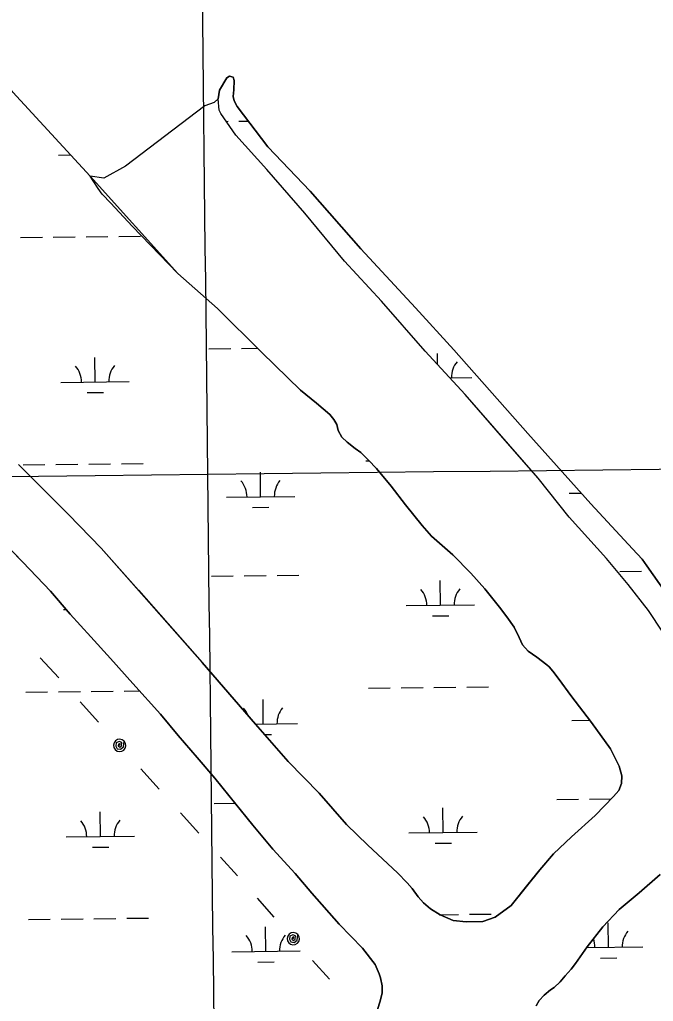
# Model space of a CAD drawing. Extents: x 3684037 to 3722149, y 433263 to 459021.
# Drawn here: x 3693140 to 3694069, y 450087 to 451523 of the extents above; entities that cross this region are included whole.
import ezdxf

# ---------------------------------------------------------------- set-up
doc = ezdxf.new("R2010")
doc.units = 0
for name, color, linetype in [('V-GRID-MAJR', 7, 'Continuous'), ('V-TOPO-SHOR', 7, 'Continuous'), ('V-UTIL-LINE', 7, 'Continuous'), ('V-WETL-SWMP', 7, 'Continuous')]:
    doc.layers.add(name, color=color, linetype=linetype)

msp = doc.modelspace()

# ---------------------------------------------------------------- linework, layer by layer
at = {"layer": 'V-GRID-MAJR'}
for points in [[(3693553.617, 438739.047), (3693484.88, 444797.567), (3693416.122, 450858.018), (3693347.364, 456918.47500000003), (3693347.342, 456920.398)], [(3688126.822, 450798.393), (3693416.122, 450858.018), (3698705.414, 450918.412), (3703994.696, 450979.575), (3709283.97, 451041.507), (3714573.235, 451104.20900000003), (3719862.491, 451167.68)]]:
    msp.add_spline(points, degree=3, dxfattribs=at)
at = {"layer": 'V-TOPO-SHOR'}
for points in [[(3693411.911, 451397.17600000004), (3693295.495, 451308.723), (3693263.828, 451291.311), (3693243.842, 451294.014), (3693130.358, 451417.052), (3692983.916, 451612.425)], [(3694120.6520000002, 450636.533), (3694058.7800000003, 450723.909), (3694052.165, 450733.817), (3694037.825, 450748.91000000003), (3693976.856, 450814.526), (3693884.7490000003, 450917.356), (3693776.469, 451039.96), (3693720.2660000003, 451101.525), (3693640.165, 451188.05100000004), (3693565.98, 451272.306), (3693503.844, 451337.317), (3693458.861, 451396.103), (3693454.622, 451404.281), (3693453.352, 451410.734), (3693454.387, 451420.755), (3693454.7800000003, 451434.294), (3693452.947, 451438.976), (3693447.626, 451440.663), (3693444.128, 451438.259), (3693433.214, 451419.86), (3693431.039, 451407.472), (3693425.231, 451402.091), (3693411.911, 451397.17600000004)], [(3693431.039, 451407.472), (3693425.231, 451402.091), (3693411.911, 451397.17600000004)], [(3694082.631, 450626.936), (3694061.449, 450658.608), (3694031.882, 450696.674), (3693999.9450000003, 450734.708), (3693945.186, 450794.917), (3693899.943, 450852.3), (3693848.162, 450911.364), (3693792.767, 450974.52400000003), (3693734.403, 451038.234), (3693670.576, 451111.33900000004), (3693616.435, 451169.779), (3693557.9760000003, 451240), (3693502.574, 451303.753), (3693456.84, 451354.023), (3693435.066, 451385.68700000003), (3693432.62, 451390.981), (3693431.039, 451407.472)], [(3693411.911, 451397.17600000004), (3693295.495, 451308.723), (3693263.828, 451291.311), (3693243.842, 451294.014)], [(3694010.324, 450386.308), (3694017.894, 450395.299), (3694021.8910000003, 450405.424), (3694022.322, 450416.684), (3694018.566, 450430.842), (3694005.7630000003, 450456.12200000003), (3693977.964, 450494.80700000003), (3693947.789, 450534.049), (3693930.8680000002, 450557.492), (3693921.216, 450569.79000000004), (3693915.793, 450576.227), (3693912.788, 450579.14400000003), (3693897.826, 450590.18), (3693885.2630000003, 450598.882), (3693876.838, 450608.235), (3693871.947, 450618.826), (3693864.619, 450634.11600000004), (3693853.74, 450649.357), (3693843.47, 450663.423), (3693821.7630000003, 450690.35000000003), (3693801.2970000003, 450713.152), (3693774.8540000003, 450740.012), (3693743.665, 450767.396), (3693729.816, 450783.186), (3693705.697, 450813.04000000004), (3693684.572, 450840.569), (3693662.881, 450866.314), (3693651.451, 450878.586), (3693640.04, 450889.672), (3693631.666, 450895.474), (3693620.281, 450904.786), (3693612.472, 450912.37200000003), (3693607.006, 450921.768), (3693605.103, 450930.623), (3693600.845, 450938.26), (3693594.822, 450945.281), (3693575.036, 450962.169), (3693551.673, 450980.783), (3693495.203, 451036.226), (3693430.321, 451100.433), (3693372.137, 451151.70900000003), (3693305.399, 451221.218), (3693274.1240000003, 451254.525), (3693261.494, 451267.96400000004), (3693255.452, 451276.166), (3693243.842, 451294.014)], [(3693138.761, 450872.24700000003), (3693211.787, 450798.99), (3693259.886, 450749.951), (3693314.609, 450688.134), (3693407.995, 450582.406), (3693485.944, 450492.253), (3693533.546, 450437.354), (3693579.2630000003, 450391.207), (3693619.1240000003, 450345.559), (3693650.577, 450315.001), (3693693.869, 450274.667), (3693708.122, 450260.245), (3693715.267, 450251.572), (3693724.219, 450239.413), (3693731.95, 450230.748), (3693742.022, 450222.118), (3693756.196, 450212.95900000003), (3693775.619, 450205.05), (3693794.373, 450202.979), (3693818.943, 450203.33400000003), (3693836.984, 450210.028), (3693860.147, 450226.746), (3693885.4390000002, 450258.12200000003), (3693902.108, 450278.841), (3693922.244, 450302.537), (3693948.8000000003, 450327.494), (3693983.461, 450358.418), (3694010.324, 450386.308)], [(3693103.2430000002, 450772.014), (3693145.311, 450729.391), (3693185.603, 450686.739), (3693214.5100000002, 450653.402), (3693244.602, 450620.079), (3693273.485, 450588.515), (3693305.995, 450551.67600000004), (3693346.914, 450506.667), (3693372.825, 450475.652), (3693400.532, 450443.482), (3693426.435, 450413.061), (3693448.744, 450385.54600000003), (3693481.9080000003, 450344.572), (3693511.432, 450309.465), (3693543.9250000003, 450273.80700000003), (3693568.62, 450245.146), (3693608.363, 450199.526), (3693642.6240000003, 450164.489), (3693661.329, 450140.478), (3693666.8540000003, 450126.93700000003), (3693668.716, 450121.043), (3693671.255, 450109.234), (3693671.401, 450099.168), (3693668.62, 450086.692), (3693664.645, 450074.791)], [(3694078.558, 450272.021), (3694047.9990000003, 450245.30700000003), (3694018.574, 450220.944), (3693994.42, 450195.49), (3693971.4820000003, 450166.55100000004), (3693954.326, 450141.783), (3693948.022, 450133.517), (3693939.4, 450124.05100000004), (3693931.937, 450115.186), (3693923.301, 450106.887), (3693918.097, 450103.309), (3693908.866, 450095.586), (3693901.387, 450087.88800000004), (3693896.826, 450080.232)]]:
    msp.add_lwpolyline(points, dxfattribs=at)
at = {"layer": 'V-UTIL-LINE'}
for points in [[(3693170.748, 450589.49), (3693197.616, 450559.788)], [(3693229.225, 450524.844), (3693256.094, 450495.141)], [(3693286.913, 450461.07), (3693287.569, 450463.87200000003), (3693285.409, 450463.007), (3693284.85, 450460.318), (3693287.043, 450458.378), (3693289.668, 450460.53500000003), (3693290.017, 450465.21), (3693286.096, 450466.89400000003), (3693281.751, 450464.70900000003), (3693281.294, 450460.153), (3693283.503, 450456.266), (3693288.276, 450455.569), (3693292.568, 450459.016), (3693293.5870000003, 450467.108), (3693290.769, 450469.202), (3693287.363, 450470.059), (3693283.889, 450469.547), (3693280.875, 450467.745), (3693278.781, 450464.92600000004), (3693277.924, 450461.521), (3693278.436, 450458.04600000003), (3693280.238, 450455.033), (3693283.057, 450452.938), (3693286.463, 450452.082), (3693289.937, 450452.594), (3693292.95, 450454.396), (3693295.045, 450457.21400000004), (3693295.9020000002, 450460.62), (3693295.39, 450464.094), (3693293.5870000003, 450467.108)], [(3693317.7320000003, 450427), (3693344.6010000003, 450397.297)], [(3693376.21, 450362.353), (3693403.078, 450332.65)], [(3693434.688, 450297.706), (3693459.321, 450270.079)], [(3693488.301, 450237.577), (3693512.934, 450209.95)], [(3693541.1890000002, 450178.261), (3693541.866, 450181.05700000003), (3693539.699, 450180.208), (3693539.1210000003, 450177.52400000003), (3693541.3000000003, 450175.567), (3693543.94, 450177.706), (3693544.322, 450182.378), (3693540.414, 450184.09), (3693536.054, 450181.936), (3693535.5640000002, 450177.384), (3693537.744, 450173.481), (3693542.512, 450172.75), (3693546.829, 450176.166), (3693547.907, 450184.25), (3693545.103, 450186.365), (3693541.704, 450187.246), (3693538.2260000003, 450186.759), (3693535.2, 450184.978), (3693533.085, 450182.175), (3693532.204, 450178.776), (3693532.691, 450175.298), (3693534.472, 450172.271), (3693537.275, 450170.157), (3693540.674, 450169.275), (3693544.1520000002, 450169.76300000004), (3693547.179, 450171.543), (3693549.293, 450174.347), (3693550.174, 450177.746), (3693549.687, 450181.224), (3693547.907, 450184.25)], [(3693569.444, 450146.571), (3693594.077, 450118.944)]]:
    msp.add_lwpolyline(points, dxfattribs=at)
at = {"layer": 'V-WETL-SWMP'}
for p, q in [((3693130.35771811, 451417.05265528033), (3693243.840654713, 451294.014638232)), ((3693442.822746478, 451374.4060783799), (3693445.6284415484, 451374.4387265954)), ((3693461.6273584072, 451374.6248965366), (3693475.1753916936, 451374.78254699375)), ((3693197.1340893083, 451325.11397142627), (3693214.965107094, 451325.321460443)), ((3693243.840654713, 451294.014638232), (3693372.1333174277, 451151.70827861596)), ((3693189.687816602, 451204.9481977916), (3693221.6856376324, 451205.32053752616)), ((3693237.6845481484, 451205.5067073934), (3693269.682369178, 451205.87904712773)), ((3693285.6812796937, 451206.065216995), (3693317.679100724, 451206.4375567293)), ((3693141.691085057, 451204.38968819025), (3693173.688906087, 451204.76202792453)), ((3693372.1333174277, 451151.70827861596), (3693430.3172824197, 451100.4332692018)), ((3693430.3172824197, 451100.4332692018), (3693495.2012448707, 451036.22625910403)), ((3693417.5140053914, 451041.41403075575), (3693449.5118264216, 451041.7863704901)), ((3693465.5107369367, 451041.9725403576), (3693489.1167931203, 451042.2472300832)), ((3693495.2012448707, 451036.22625910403), (3693551.6692121, 450980.7812502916)), ((3693752.6367583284, 451018.3309527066), (3693752.4441782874, 451034.88074188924)), ((3693251.001632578, 450993.04328254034), (3693250.582742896, 451029.04084445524)), ((3693201.0050372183, 450992.4615017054), (3693300.9982279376, 450993.625063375)), ((3693770.2670888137, 450999.08570042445), (3693802.859675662, 450999.464961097)), ((3693239.182002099, 450977.47370019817), (3693263.180367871, 450977.7529549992)), ((3693551.6692121, 450980.7812502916), (3693575.033197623, 450962.1682463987)), ((3693575.033197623, 450962.1682463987), (3693594.8201856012, 450945.27924316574)), ((3693594.8201856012, 450945.27924316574), (3693600.8431823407, 450938.25924228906)), ((3693600.8431823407, 450938.25924228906), (3693605.099180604, 450930.622241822)), ((3693605.099180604, 450930.622241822), (3693607.0031809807, 450921.7662419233)), ((3693607.0031809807, 450921.7662419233), (3693612.4681786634, 450912.3702413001)), ((3693612.4681786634, 450912.3702413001), (3693620.2771741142, 450904.7842400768)), ((3693620.2771741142, 450904.7842400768), (3693631.6631671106, 450895.47323819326)), ((3693631.6631671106, 450895.47323819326), (3693640.0371617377, 450889.67123674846)), ((3693640.0371617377, 450889.67123674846), (3693651.4491550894, 450878.58423496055)), ((3693647.435856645, 450877.57722757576), (3693652.3339783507, 450877.6342241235)), ((3693651.4491550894, 450878.58423496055), (3693662.8781486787, 450866.313233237)), ((3693211.783518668, 450798.99033273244), (3693138.7585607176, 450872.24634404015)), ((3693145.562032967, 450871.7372184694), (3693177.559853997, 450872.1095582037)), ((3693193.558764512, 450872.2957280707), (3693225.556585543, 450872.6680678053)), ((3693241.5554960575, 450872.8542376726), (3693273.553317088, 450873.22657740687)), ((3693289.552227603, 450873.41274727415), (3693321.5500486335, 450873.7850870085)), ((3693493.4448082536, 450825.03989080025), (3693493.025918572, 450861.0374527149)), ((3693662.8781486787, 450866.313233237), (3693684.569137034, 450840.56823010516)), ((3693684.569137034, 450840.56823010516), (3693705.693126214, 450813.0392271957)), ((3693443.4482128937, 450824.4581099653), (3693543.4414036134, 450825.6216716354)), ((3693945.3096807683, 450830.2980086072), (3693962.549033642, 450830.4986127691)), ((3693481.6251777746, 450809.4703084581), (3693505.6235435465, 450809.74956325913)), ((3693705.693126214, 450813.0392271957), (3693729.812113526, 450783.1852237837)), ((3693259.8844911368, 450749.9503253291), (3693211.7835186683, 450798.9903327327)), ((3693729.812113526, 450783.1852237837), (3693743.661105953, 450767.39522174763)), ((3693145.3110468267, 450729.38990985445), (3693103.2420477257, 450772.013908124)), ((3693743.661105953, 450767.39522174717), (3693774.851087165, 450740.01121669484)), ((3693407.992409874, 450582.4053034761), (3693259.8844911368, 450749.9503253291)), ((3693774.851087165, 450740.01121669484), (3693801.2950720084, 450713.1512126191)), ((3693185.6040459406, 450686.739911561), (3693145.3110468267, 450729.38990985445)), ((3693421.3849533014, 450708.76156103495), (3693453.382774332, 450709.13390076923)), ((3693469.381684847, 450709.32007063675), (3693501.3795058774, 450709.69241037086)), ((3693517.3784163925, 450709.8785802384), (3693549.376237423, 450710.25091997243)), ((3693801.2950720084, 450713.1512126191), (3693821.7590607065, 450690.3502095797)), ((3694019.2398890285, 450715.718479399), (3694051.2377227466, 450716.09081928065)), ((3693756.7464041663, 450666.2308219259), (3693756.327514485, 450702.2283838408)), ((3693821.7590607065, 450690.3502095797), (3693843.4670492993, 450663.42120651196)), ((3693214.5110452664, 450653.40091285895), (3693185.6040459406, 450686.739911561)), ((3693204.863316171, 450659.80877865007), (3693208.9141535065, 450659.85591585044)), ((3693706.7498088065, 450665.649041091), (3693806.742999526, 450666.81260276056)), ((3693843.4670492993, 450663.4212065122), (3693853.7370441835, 450649.3562051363)), ((3693244.6020445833, 450620.0789141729), (3693214.5110452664, 450653.40091285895)), ((3693744.9267736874, 450650.66123958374), (3693768.9251394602, 450650.9404943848)), ((3693853.7370441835, 450649.3562051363), (3693864.617038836, 450634.11620369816)), ((3693864.617038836, 450634.11620369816), (3693871.9440363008, 450618.8242030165)), ((3693273.4840439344, 450588.5159154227), (3693244.6020445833, 450620.0789141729)), ((3693871.9440363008, 450618.8242030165), (3693876.83403469, 450608.2352025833)), ((3693876.83403469, 450608.2352025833), (3693885.260030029, 450598.88120132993)), ((3693305.9940431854, 450551.67591686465), (3693273.4840439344, 450588.5159154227)), ((3693885.260030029, 450598.88120132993), (3693897.8220219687, 450590.17919916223)), ((3693897.822021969, 450590.1791991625), (3693912.786012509, 450579.1431966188)), ((3693485.941367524, 450492.2532920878), (3693407.992409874, 450582.4053034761)), ((3693912.786012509, 450579.1431966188), (3693915.7890107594, 450576.22619614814)), ((3693915.7890107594, 450576.22619614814), (3693921.212007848, 450569.7891953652)), ((3693921.212007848, 450569.7891953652), (3693930.865002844, 450557.49219401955)), ((3693346.9140422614, 450506.66591864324), (3693305.9940431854, 450551.67591686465)), ((3693651.306804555, 450544.92475785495), (3693683.3046255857, 450545.29709758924)), ((3693699.3035361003, 450545.4832674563), (3693731.301357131, 450545.85560719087)), ((3693747.3002676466, 450546.04177705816), (3693779.2980886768, 450546.41411679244)), ((3693795.296999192, 450546.6002866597), (3693827.294820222, 450546.97262639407)), ((3693930.865002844, 450557.49219401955), (3693947.7849944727, 450534.0481917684)), ((3693149.4202635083, 450539.08449334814), (3693181.418097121, 450539.4568332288)), ((3693197.4170139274, 450539.6430031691), (3693229.414847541, 450540.01534305)), ((3693245.4137643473, 450540.20151299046), (3693277.4115979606, 450540.5738528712)), ((3693293.410514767, 450540.76002281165), (3693315.682409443, 450541.0191876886)), ((3693947.7849944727, 450534.0481917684), (3693977.9609789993, 450494.8051876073)), ((3693497.3157561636, 450492.3874210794), (3693496.8968664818, 450528.3849829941)), ((3693372.826041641, 450475.652919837), (3693346.9140422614, 450506.66591864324)), ((3693485.9398506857, 450492.25504639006), (3693547.3123515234, 450492.96920191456)), ((3693533.54234163, 450437.35428512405), (3693485.941367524, 450492.2532920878)), ((3693949.192984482, 450497.6456493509), (3693975.5410422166, 450497.9522461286)), ((3693977.9609789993, 450494.8051876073), (3694005.7609652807, 450456.12118391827)), ((3693400.532040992, 450443.4809210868), (3693372.826041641, 450475.6529198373)), ((3693499.1867675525, 450476.9771486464), (3693509.494491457, 450477.09709353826)), ((3694005.7609652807, 450456.12118391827), (3694018.561960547, 450430.8401826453)), ((3693426.4360403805, 450413.05992226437), (3693400.532040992, 450443.4809210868)), ((3693579.261315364, 450391.2052780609), (3693533.54234163, 450437.35428512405)), ((3694018.561960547, 450430.8401826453), (3694022.3189605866, 450416.6821826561)), ((3694022.3189605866, 450416.6821826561), (3694021.8889633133, 450405.4241833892)), ((3693481.9070390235, 450344.57092487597), (3693426.4360403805, 450413.05992226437)), ((3694021.8889633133, 450405.4241833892), (3694017.8899686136, 450395.2981848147)), ((3693619.1212936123, 450345.55727221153), (3693579.261315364, 450391.2052780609)), ((3694010.320976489, 450386.3061869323), (3693983.4580035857, 450358.4181942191)), ((3694017.8899686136, 450395.2981848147), (3694010.320976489, 450386.3061869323)), ((3693425.24325548, 450376.1088346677), (3693456.073115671, 450376.46758353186)), ((3693927.12972489, 450381.94910042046), (3693959.1275459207, 450382.3214401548)), ((3693975.1264564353, 450382.5076100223), (3694007.0194957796, 450382.87873047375)), ((3693258.7308068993, 450327.73808498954), (3693258.311925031, 450363.73564744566)), ((3693760.6173520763, 450333.57835220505), (3693760.198462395, 450369.57591411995)), ((3693983.4580035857, 450358.4181942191), (3693948.7970374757, 450327.49320333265)), ((3693511.4310383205, 450309.46392623), (3693481.9070390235, 450344.57092487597)), ((3693650.5732752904, 450315.0002672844), (3693619.1212936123, 450345.55727221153)), ((3693710.620756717, 450332.9965713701), (3693810.613947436, 450334.1601330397)), ((3693208.7341918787, 450327.1563039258), (3693308.7274219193, 450328.3198660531)), ((3693693.8672497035, 450274.6662604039), (3693650.5732752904, 450315.0002672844)), ((3693748.797721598, 450318.0087698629), (3693772.79608737, 450318.2880246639)), ((3693948.7970374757, 450327.49320333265), (3693922.2420637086, 450302.535210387)), ((3693246.9111683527, 450312.16850236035), (3693270.909543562, 450312.44775727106)), ((3693543.925037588, 450273.80792764), (3693511.4310383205, 450309.46392623)), ((3693922.2420637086, 450302.535210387), (3693902.105084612, 450278.8402160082)), ((3693568.6190370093, 450245.1459287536), (3693543.925037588, 450273.80792764)), ((3693708.1182415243, 450260.24425820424), (3693693.8672497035, 450274.6662604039)), ((3693902.105084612, 450278.8402160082), (3693860.1441287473, 450226.7462278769)), ((3693715.264237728, 450251.57125718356), (3693708.1182415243, 450260.24425820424)), ((3693608.363036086, 450199.526930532), (3693568.6190370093, 450245.1459287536)), ((3693724.2162332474, 450239.4132559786), (3693715.264237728, 450251.57125718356)), ((3693731.948228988, 450230.7482548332), (3693724.2162332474, 450239.4132559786)), ((3693742.0192228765, 450222.11625318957), (3693731.948228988, 450230.7482548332)), ((3693756.194213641, 450212.95925070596), (3693742.0192228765, 450222.11625318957)), ((3693799.167947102, 450213.94781693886), (3693831.165768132, 450214.3201566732)), ((3693860.1441287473, 450226.7462278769), (3693836.9811505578, 450210.028233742)), ((3693153.2911392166, 450206.43201862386), (3693185.288972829, 450206.80435850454)), ((3693201.2878896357, 450206.99052844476), (3693233.2857232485, 450207.3628683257)), ((3693249.284640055, 450207.5490382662), (3693281.282473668, 450207.9213781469)), ((3693297.2813904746, 450208.10754808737), (3693329.279224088, 450208.47988796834)), ((3693642.624035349, 450164.4889319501), (3693608.363036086, 450199.526930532)), ((3693755.4513890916, 450213.4391131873), (3693783.169036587, 450213.76164707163)), ((3693775.616200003, 450205.0482470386), (3693756.194213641, 450212.95925070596)), ((3693794.3701856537, 450202.9782431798), (3693775.616200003, 450205.0482470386)), ((3693818.9391662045, 450203.3322379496), (3693794.3701856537, 450202.9782431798)), ((3693836.9811505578, 450210.028233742), (3693818.9391662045, 450203.3322379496)), ((3694003.0481708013, 450165.5746717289), (3694002.6292882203, 450201.57223430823)), ((3693501.174040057, 450159.7346917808), (3693500.755158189, 450195.7322542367)), ((3693451.1774250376, 450159.152910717), (3693551.170655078, 450160.3164728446)), ((3693661.329034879, 450140.4779328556), (3693642.624035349, 450164.4889319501)), ((3693970.5446987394, 450165.1964480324), (3694053.044785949, 450166.1564527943)), ((3693489.354401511, 450144.1651091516), (3693513.3527767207, 450144.44436406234)), ((3693991.2285325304, 450150.0050890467), (3694015.226907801, 450150.28434395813)), ((3693666.85403465, 450126.936933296), (3693661.329034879, 450140.4779328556)), ((3693668.7160345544, 450121.0419334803), (3693666.85403465, 450126.936933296)), ((3693671.2550343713, 450109.23393383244), (3693668.7160345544, 450121.0419334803)), ((3693668.6190340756, 450086.6919344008), (3693671.4000342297, 450099.1689341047)), ((3693671.4000342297, 450099.1689341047), (3693671.2550343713, 450109.23393383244)), ((3693664.645033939, 450074.79093466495), (3693668.619034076, 450086.6919344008))]:
    msp.add_line(p, q, dxfattribs=at)
for points in [[(3694082.632, 450626.935), (3694061.448, 450658.608), (3694031.881, 450696.675), (3693999.9450000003, 450734.708), (3693945.186, 450794.916), (3693899.943, 450852.299), (3693792.767, 450974.525), (3693734.404, 451038.234), (3693670.575, 451111.33900000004), (3693616.434, 451169.779), (3693557.977, 451240.001), (3693502.574, 451303.75200000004), (3693456.841, 451354.022), (3693435.065, 451385.68700000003), (3693432.62, 451390.982), (3693431.039, 451407.471), (3693433.214, 451419.86), (3693444.129, 451438.26), (3693447.626, 451440.664), (3693452.946, 451438.97500000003), (3693454.779, 451434.294), (3693454.386, 451420.754), (3693453.353, 451410.735), (3693454.623, 451404.28), (3693458.861, 451396.103), (3693503.843, 451337.318), (3693565.98, 451272.306), (3693640.165, 451188.05), (3693720.2660000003, 451101.525), (3693776.469, 451039.95900000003), (3693884.7490000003, 450917.356), (3693976.855, 450814.527), (3694037.824, 450748.911), (3694052.165, 450733.817), (3694058.781, 450723.909), (3694120.6520000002, 450636.533)], [(3693896.827, 450080.232), (3693901.3880000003, 450087.88800000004), (3693908.867, 450095.586), (3693918.097, 450103.309), (3693923.3000000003, 450106.887), (3693931.938, 450115.185), (3693939.4, 450124.05100000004), (3693948.022, 450133.517), (3693954.325, 450141.782), (3693971.483, 450166.55100000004), (3693994.42, 450195.49), (3694018.574, 450220.944), (3694047.9990000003, 450245.30700000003), (3694078.558, 450272.021)]]:
    msp.add_lwpolyline(points, dxfattribs=at)
for centre, radius, start, end in [((3693808.0967322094, 451000.0007369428), 35.246287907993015, 139.89486394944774, 181.43852228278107), ((3693195.7569333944, 450992.87526793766), 35.24628790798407, 359.8948666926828, 41.43852502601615), ((3693306.235282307, 450994.1608391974), 35.246287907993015, 139.8948642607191, 181.43852259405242), ((3693438.2001090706, 450824.8718761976), 35.24628790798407, 359.8948666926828, 41.43852502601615), ((3693548.6784579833, 450826.1574474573), 35.246287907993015, 139.8948642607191, 181.43852259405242), ((3693701.5017049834, 450666.06280732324), 35.24628790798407, 359.8948666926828, 41.43852502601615), ((3693811.980053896, 450667.348378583), 35.246287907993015, 139.8948642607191, 181.43852259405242), ((3693442.0710569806, 450492.21940647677), 35.24628790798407, 21.26610927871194, 41.43852502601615), ((3693552.5494058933, 450493.5049777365), 35.246287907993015, 139.8948642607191, 181.43852259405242), ((3693203.4860860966, 450327.57007014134), 35.24628790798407, 359.8948669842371, 41.43852531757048), ((3693313.9644784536, 450328.8556419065), 35.246287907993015, 139.89486396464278, 181.4385222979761), ((3693705.372652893, 450333.41033760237), 35.24628790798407, 359.8948666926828, 41.43852502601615), ((3693815.851001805, 450334.6959088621), 35.246287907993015, 139.8948642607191, 181.43852259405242), ((3694058.281842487, 450166.69222864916), 35.246287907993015, 139.8948639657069, 181.43852229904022), ((3693445.929319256, 450159.56667693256), 35.24628790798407, 359.8948669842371, 41.43852531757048), ((3693556.4077116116, 450160.8522486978), 35.246287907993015, 139.89486396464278, 181.4385222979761), ((3693947.80344985, 450165.40665688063), 35.24628790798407, 359.89486698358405, 21.179289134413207)]:
    msp.add_arc(centre, radius, start, end, dxfattribs=at)

doc.saveas('drawing.dxf')
